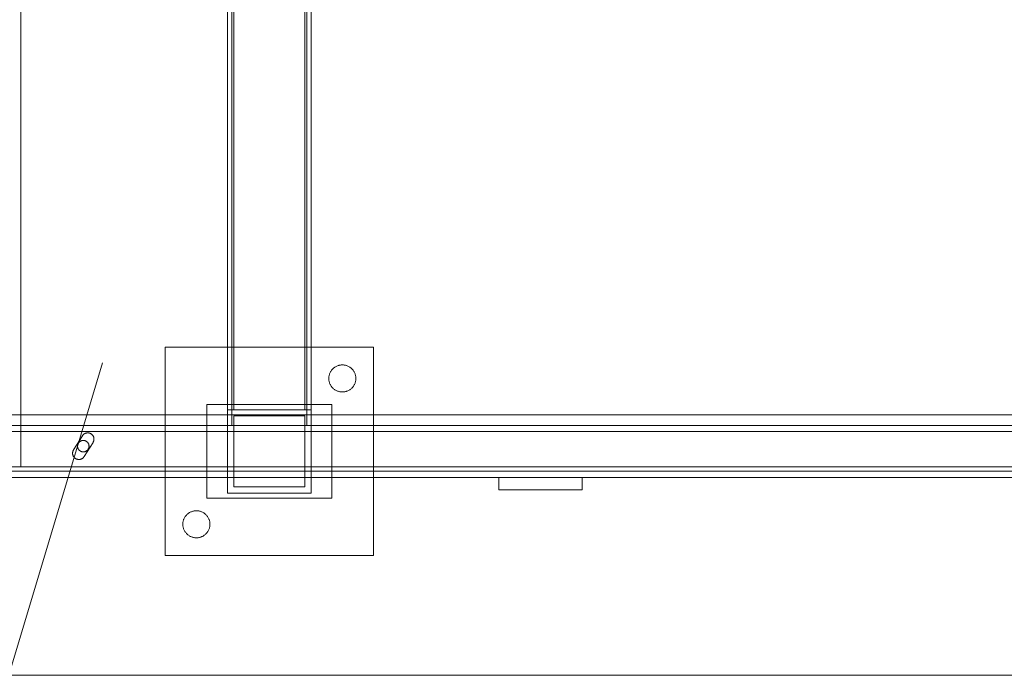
# Model space of a CAD drawing. Header units: millimetres. Extents: x -1970 to 61924, y -58230 to 6847.
# Tile 609 of 656: x 26100 to 26573, y -18305 to -17990. Entities that reach past the tile are written whole.
import ezdxf

# ---------------------------------------------------------------- set-up
doc = ezdxf.new("R2010")
doc.units = ezdxf.units.MM
doc.layers.add('COTAS_P', color=1, linetype='Continuous', lineweight=0)
doc.layers.add('superior_C05', color=7, linetype='Continuous', lineweight=0)
doc.dimstyles.new('R19_100', dxfattribs={"dimtxt": 250, "dimasz": 150, "dimexe": 150, "dimexo": 80, "dimgap": 100, "dimtad": 1, "dimtih": 1, "dimtoh": 1, "dimdsep": 46, "dimcen": 0.09, "dimadec": 0, "dimazin": 0, "dimtfac": 1, "dimtdec": 4, "dimtofl": 0, "dimtmove": 0, "dimatfit": 3, "dimfxl": 1, "dimtolj": 1, "dimtzin": 0, "dimarcsym": 0})

# ---------------------------------------------------------------- blocks, each defined once
blk = doc.blocks.new('DIM_R26_42')
at = {"layer": 'COTAS_P'}
for p, q in [((26095.07, -17655), (26050.07, -17805)), ((26795.07, -17655), (26095.07, -17655)), ((26095.07, -18305), (26095.07, -17655)), ((26095.07, -17655), (26140.07, -17805)), ((26095.07, -18305), (26050.07, -18155)), ((26095.07, -18305), (26140.07, -18155)), ((26795.07, -18305), (26095.07, -18305))]:
    blk.add_line(p, q, dxfattribs=at)
blk.add_text('650 P', height=250, rotation=90, dxfattribs=at).set_placement((25995.07, -17980))

msp = doc.modelspace()

# ---------------------------------------------------------------- linework, layer by layer
at = {"layer": 'superior_C05'}
for p, q in [((26100.817, -18205), (26100.817, -17755)), ((26200.067, -18185), (26200.067, -17775)), ((26202.067, -18185), (26202.067, -17775)), ((26238.067, -18185), (26238.067, -17775)), ((26240.067, -18185), (26240.067, -17775)), ((26200.067, -18177.5), (26200.067, -17782.5)), ((26203.067, -18177.5), (26203.067, -17782.5)), ((26237.067, -18177.5), (26237.067, -17782.5)), ((26240.067, -18177.5), (26240.067, -17782.5)), ((26170.067, -18247.5), (26170.067, -18147.5)), ((26170.067, -18147.5), (26270.067, -18147.5)), ((26270.067, -18247.5), (26270.067, -18147.5)), ((26250.529, -18157.847), (26250.303, -18158.079)), ((26250.767, -18157.626), (26250.529, -18157.847)), ((26251.015, -18157.418), (26250.767, -18157.626)), ((26251.273, -18157.222), (26251.015, -18157.418)), ((26251.541, -18157.04), (26251.273, -18157.222)), ((26251.817, -18156.871), (26251.541, -18157.04)), ((26252.102, -18156.716), (26251.817, -18156.871)), ((26252.394, -18156.575), (26252.102, -18156.716)), ((26252.693, -18156.449), (26252.394, -18156.575)), ((26252.997, -18156.338), (26252.693, -18156.449)), ((26253.307, -18156.243), (26252.997, -18156.338)), ((26253.621, -18156.163), (26253.307, -18156.243)), ((26253.939, -18156.099), (26253.621, -18156.163)), ((26254.259, -18156.05), (26253.939, -18156.099)), ((26254.582, -18156.018), (26254.259, -18156.05)), ((26254.905, -18156.002), (26254.582, -18156.018)), ((26255.23, -18156.002), (26254.905, -18156.002)), ((26255.553, -18156.018), (26255.23, -18156.002)), ((26255.876, -18156.05), (26255.553, -18156.018)), ((26256.196, -18156.099), (26255.876, -18156.05)), ((26256.514, -18156.163), (26256.196, -18156.099)), ((26256.828, -18156.243), (26256.514, -18156.163)), ((26257.138, -18156.338), (26256.828, -18156.243)), ((26257.442, -18156.449), (26257.138, -18156.338)), ((26257.741, -18156.575), (26257.442, -18156.449)), ((26258.033, -18156.716), (26257.741, -18156.575)), ((26258.317, -18156.871), (26258.033, -18156.716)), ((26258.594, -18157.04), (26258.317, -18156.871)), ((26258.862, -18157.222), (26258.594, -18157.04)), ((26259.12, -18157.418), (26258.862, -18157.222)), ((26259.368, -18157.626), (26259.12, -18157.418)), ((26259.606, -18157.847), (26259.368, -18157.626)), ((26259.832, -18158.079), (26259.606, -18157.847)), ((26248.576, -18162.176), (26248.567, -18162.5)), ((26248.567, -18162.5), (26248.576, -18162.824)), ((26248.6, -18161.853), (26248.576, -18162.176)), ((26248.64, -18161.531), (26248.6, -18161.853)), ((26248.696, -18161.212), (26248.64, -18161.531)), ((26248.768, -18160.896), (26248.696, -18161.212)), ((26248.856, -18160.584), (26248.768, -18160.896)), ((26248.959, -18160.277), (26248.856, -18160.584)), ((26249.078, -18159.975), (26248.959, -18160.277)), ((26249.211, -18159.68), (26249.078, -18159.975)), ((26249.359, -18159.391), (26249.211, -18159.68)), ((26249.521, -18159.111), (26249.359, -18159.391)), ((26249.697, -18158.838), (26249.521, -18159.111)), ((26249.886, -18158.575), (26249.697, -18158.838)), ((26250.088, -18158.322), (26249.886, -18158.575)), ((26250.303, -18158.079), (26250.088, -18158.322)), ((26260.047, -18158.322), (26259.832, -18158.079)), ((26260.249, -18158.575), (26260.047, -18158.322)), ((26260.438, -18158.838), (26260.249, -18158.575)), ((26260.614, -18159.111), (26260.438, -18158.838)), ((26260.776, -18159.391), (26260.614, -18159.111)), ((26260.924, -18159.68), (26260.776, -18159.391)), ((26261.057, -18159.975), (26260.924, -18159.68)), ((26261.175, -18160.277), (26261.057, -18159.975)), ((26261.279, -18160.584), (26261.175, -18160.277)), ((26261.366, -18160.896), (26261.279, -18160.584)), ((26261.439, -18161.212), (26261.366, -18160.896)), ((26261.495, -18161.531), (26261.439, -18161.212)), ((26261.535, -18161.853), (26261.495, -18161.531)), ((26261.559, -18162.176), (26261.535, -18161.853)), ((26261.567, -18162.5), (26261.559, -18162.176)), ((26261.567, -18162.5), (26261.559, -18162.824)), ((26248.576, -18162.824), (26248.6, -18163.147)), ((26248.6, -18163.147), (26248.64, -18163.469)), ((26248.64, -18163.469), (26248.696, -18163.788)), ((26248.696, -18163.788), (26248.768, -18164.104)), ((26248.768, -18164.104), (26248.856, -18164.416)), ((26248.856, -18164.416), (26248.959, -18164.723)), ((26248.959, -18164.723), (26249.078, -18165.025)), ((26249.078, -18165.025), (26249.211, -18165.32)), ((26249.211, -18165.32), (26249.359, -18165.609)), ((26249.359, -18165.609), (26249.521, -18165.889)), ((26249.521, -18165.889), (26249.697, -18166.162)), ((26249.697, -18166.162), (26249.886, -18166.425)), ((26249.886, -18166.425), (26250.088, -18166.678)), ((26250.088, -18166.678), (26250.303, -18166.921)), ((26250.303, -18166.921), (26250.529, -18167.153)), ((26250.529, -18167.153), (26250.767, -18167.374)), ((26250.767, -18167.374), (26251.015, -18167.582)), ((26259.12, -18167.582), (26259.368, -18167.374)), ((26259.368, -18167.374), (26259.606, -18167.153)), ((26259.606, -18167.153), (26259.832, -18166.921)), ((26259.832, -18166.921), (26260.047, -18166.678)), ((26260.047, -18166.678), (26260.249, -18166.425)), ((26260.249, -18166.425), (26260.438, -18166.162)), ((26260.438, -18166.162), (26260.614, -18165.889)), ((26260.614, -18165.889), (26260.776, -18165.609)), ((26260.776, -18165.609), (26260.924, -18165.32)), ((26260.924, -18165.32), (26261.057, -18165.025)), ((26261.057, -18165.025), (26261.175, -18164.723)), ((26261.175, -18164.723), (26261.279, -18164.416)), ((26261.279, -18164.416), (26261.366, -18164.104)), ((26261.366, -18164.104), (26261.439, -18163.788)), ((26261.439, -18163.788), (26261.495, -18163.469)), ((26261.495, -18163.469), (26261.535, -18163.147)), ((26261.535, -18163.147), (26261.559, -18162.824)), ((26251.015, -18167.582), (26251.273, -18167.778)), ((26251.273, -18167.778), (26251.541, -18167.96)), ((26251.541, -18167.96), (26251.817, -18168.129)), ((26251.817, -18168.129), (26252.102, -18168.284)), ((26252.102, -18168.284), (26252.394, -18168.425)), ((26252.394, -18168.425), (26252.693, -18168.551)), ((26252.693, -18168.551), (26252.997, -18168.662)), ((26252.997, -18168.662), (26253.307, -18168.757)), ((26253.307, -18168.757), (26253.621, -18168.837)), ((26253.621, -18168.837), (26253.939, -18168.901)), ((26253.939, -18168.901), (26254.259, -18168.95)), ((26254.259, -18168.95), (26254.582, -18168.982)), ((26254.582, -18168.982), (26254.905, -18168.998)), ((26254.905, -18168.998), (26255.23, -18168.998)), ((26255.23, -18168.998), (26255.553, -18168.982)), ((26255.553, -18168.982), (26255.876, -18168.95)), ((26255.876, -18168.95), (26256.196, -18168.901)), ((26256.196, -18168.901), (26256.514, -18168.837)), ((26256.514, -18168.837), (26256.828, -18168.757)), ((26256.828, -18168.757), (26257.138, -18168.662)), ((26257.138, -18168.662), (26257.442, -18168.551)), ((26257.442, -18168.551), (26257.741, -18168.425)), ((26257.741, -18168.425), (26258.033, -18168.284)), ((26258.033, -18168.284), (26258.317, -18168.129)), ((26258.317, -18168.129), (26258.594, -18167.96)), ((26258.594, -18167.96), (26258.862, -18167.778)), ((26258.862, -18167.778), (26259.12, -18167.582)), ((26190.067, -18220), (26190.067, -18175)), ((26190.067, -18175), (26250.067, -18175)), ((26250.067, -18220), (26250.067, -18175)), ((24250.067, -18180), (26750.067, -18180)), ((26200.067, -18217.5), (26200.067, -18177.5)), ((26200.067, -18177.5), (26240.067, -18177.5)), ((26203.067, -18177.5), (26237.067, -18177.5)), ((26203.067, -18214.5), (26203.067, -18180.5)), ((26203.067, -18180.5), (26237.067, -18180.5)), ((26237.067, -18214.5), (26237.067, -18180.5)), ((26240.067, -18217.5), (26240.067, -18177.5)), ((26330.123, -18180), (26330.074, -18180)), ((26330.223, -18180), (26330.123, -18180)), ((26330.371, -18180), (26330.223, -18180)), ((26330.569, -18180), (26330.371, -18180)), ((26330.815, -18180), (26330.569, -18180)), ((26331.109, -18180), (26330.815, -18180)), ((26331.45, -18180), (26331.109, -18180)), ((26331.837, -18180), (26331.45, -18180)), ((26332.27, -18180), (26331.837, -18180)), ((26332.747, -18180), (26332.27, -18180)), ((26333.267, -18180), (26332.747, -18180)), ((26333.829, -18180), (26333.267, -18180)), ((26334.431, -18180), (26333.829, -18180)), ((26335.072, -18180), (26334.431, -18180)), ((26335.75, -18180), (26335.072, -18180)), ((26336.464, -18180), (26335.75, -18180)), ((26337.212, -18180), (26336.464, -18180)), ((26337.991, -18180), (26337.212, -18180)), ((26338.801, -18180), (26337.991, -18180)), ((26339.639, -18180), (26338.801, -18180)), ((26340.502, -18180), (26339.639, -18180)), ((26341.39, -18180), (26340.502, -18180)), ((26342.299, -18180), (26341.39, -18180)), ((26343.227, -18180), (26342.299, -18180)), ((26344.172, -18180), (26343.227, -18180)), ((26345.132, -18180), (26344.172, -18180)), ((26346.105, -18180), (26345.132, -18180)), ((26347.087, -18180), (26346.105, -18180)), ((26348.076, -18180), (26347.087, -18180)), ((26349.071, -18180), (26348.076, -18180)), ((26350.067, -18180), (26349.071, -18180)), ((26350.067, -18180), (26351.064, -18180)), ((26351.064, -18180), (26352.059, -18180)), ((26352.059, -18180), (26353.048, -18180)), ((26353.048, -18180), (26354.03, -18180)), ((26354.03, -18180), (26355.003, -18180)), ((26355.003, -18180), (26355.963, -18180)), ((26355.963, -18180), (26356.908, -18180)), ((26356.908, -18180), (26357.836, -18180)), ((26357.836, -18180), (26358.745, -18180)), ((26358.745, -18180), (26359.633, -18180)), ((26359.633, -18180), (26360.496, -18180)), ((26360.496, -18180), (26361.334, -18180)), ((26361.334, -18180), (26362.144, -18180)), ((26362.144, -18180), (26362.923, -18180)), ((26362.923, -18180), (26363.671, -18180)), ((26363.671, -18180), (26364.385, -18180)), ((26364.385, -18180), (26365.063, -18180)), ((26365.063, -18180), (26365.704, -18180)), ((26365.704, -18180), (26366.306, -18180)), ((26366.306, -18180), (26366.868, -18180)), ((26366.868, -18180), (26367.388, -18180)), ((26367.388, -18180), (26367.865, -18180)), ((26367.865, -18180), (26368.298, -18180)), ((26368.298, -18180), (26368.685, -18180)), ((26368.685, -18180), (26369.026, -18180)), ((26369.026, -18180), (26369.32, -18180)), ((26369.32, -18180), (26369.566, -18180)), ((26369.566, -18180), (26369.764, -18180)), ((26369.764, -18180), (26369.912, -18180)), ((26369.912, -18180), (26370.012, -18180)), ((26370.012, -18180), (26370.061, -18180)), ((24310.067, -18185), (26690.067, -18185)), ((26200.067, -18185), (26240.067, -18185)), ((26202.067, -18185), (26238.067, -18185)), ((24310.067, -18188), (26690.067, -18188)), ((26126.151, -18196.795), (26130.401, -18190.017)), ((26130.401, -18190.017), (26130.483, -18189.893)), ((26130.571, -18189.773), (26130.483, -18189.893)), ((26130.665, -18189.658), (26130.571, -18189.773)), ((26130.765, -18189.547), (26130.665, -18189.658)), ((26130.87, -18189.442), (26130.765, -18189.547)), ((26130.98, -18189.342), (26130.87, -18189.442)), ((26131.095, -18189.247), (26130.98, -18189.342)), ((26131.215, -18189.158), (26131.095, -18189.247)), ((26131.339, -18189.076), (26131.215, -18189.158)), ((26131.467, -18188.999), (26131.339, -18189.076)), ((26131.598, -18188.929), (26131.467, -18188.999)), ((26131.733, -18188.866), (26131.598, -18188.929)), ((26131.871, -18188.809), (26131.733, -18188.866)), ((26132.011, -18188.759), (26131.871, -18188.809)), ((26132.154, -18188.717), (26132.011, -18188.759)), ((26132.298, -18188.681), (26132.154, -18188.717)), ((26132.444, -18188.653), (26132.298, -18188.681)), ((26132.592, -18188.632), (26132.444, -18188.653)), ((26132.74, -18188.618), (26132.592, -18188.632)), ((26132.889, -18188.612), (26132.74, -18188.618)), ((26133.038, -18188.613), (26132.889, -18188.612)), ((26133.187, -18188.621), (26133.038, -18188.613)), ((26133.335, -18188.637), (26133.187, -18188.621)), ((26133.482, -18188.66), (26133.335, -18188.637)), ((26133.628, -18188.69), (26133.482, -18188.66)), ((26133.772, -18188.728), (26133.628, -18188.69)), ((26133.914, -18188.773), (26133.772, -18188.728)), ((26134.053, -18188.824), (26133.914, -18188.773)), ((26134.19, -18188.883), (26134.053, -18188.824)), ((26134.324, -18188.948), (26134.19, -18188.883)), ((26134.455, -18189.02), (26134.324, -18188.948)), ((26134.581, -18189.098), (26134.455, -18189.02)), ((26134.704, -18189.183), (26134.581, -18189.098)), ((26134.822, -18189.273), (26134.704, -18189.183)), ((26134.936, -18189.369), (26134.822, -18189.273)), ((26135.045, -18189.471), (26134.936, -18189.369)), ((26135.148, -18189.578), (26135.045, -18189.471)), ((26135.247, -18189.69), (26135.148, -18189.578)), ((26135.339, -18189.807), (26135.247, -18189.69)), ((26135.426, -18189.928), (26135.339, -18189.807)), ((26135.506, -18190.053), (26135.426, -18189.928)), ((26135.58, -18190.182), (26135.506, -18190.053)), ((26135.648, -18190.315), (26135.58, -18190.182)), ((26135.709, -18190.451), (26135.648, -18190.315)), ((26135.763, -18190.589), (26135.709, -18190.451)), ((26135.81, -18190.731), (26135.763, -18190.589)), ((26135.85, -18190.874), (26135.81, -18190.731)), ((26135.883, -18191.019), (26135.85, -18190.874)), ((26135.909, -18191.166), (26135.883, -18191.019)), ((26128.071, -18194.863), (26128.067, -18195)), ((26128.067, -18195), (26128.071, -18195.137)), ((26128.081, -18194.726), (26128.071, -18194.863)), ((26128.071, -18195.137), (26128.081, -18195.274)), ((26128.098, -18194.59), (26128.081, -18194.726)), ((26128.081, -18195.274), (26128.098, -18195.41)), ((26128.122, -18194.455), (26128.098, -18194.59)), ((26128.098, -18195.41), (26128.122, -18195.545)), ((26128.153, -18194.321), (26128.122, -18194.455)), ((26128.122, -18195.545), (26128.153, -18195.679)), ((26128.19, -18194.189), (26128.153, -18194.321)), ((26128.153, -18195.679), (26128.19, -18195.811)), ((26128.233, -18194.059), (26128.19, -18194.189)), ((26128.283, -18193.932), (26128.233, -18194.059)), ((26128.34, -18193.807), (26128.283, -18193.932)), ((26128.402, -18193.685), (26128.34, -18193.807)), ((26128.471, -18193.566), (26128.402, -18193.685)), ((26128.545, -18193.451), (26128.471, -18193.566)), ((26128.625, -18193.34), (26128.545, -18193.451)), ((26128.711, -18193.232), (26128.625, -18193.34)), ((26128.802, -18193.13), (26128.711, -18193.232)), ((26128.897, -18193.031), (26128.802, -18193.13)), ((26128.998, -18192.938), (26128.897, -18193.031)), ((26129.103, -18192.85), (26128.998, -18192.938)), ((26129.212, -18192.767), (26129.103, -18192.85)), ((26129.325, -18192.69), (26129.212, -18192.767)), ((26129.442, -18192.618), (26129.325, -18192.69)), ((26129.563, -18192.553), (26129.442, -18192.618)), ((26129.686, -18192.493), (26129.563, -18192.553)), ((26129.813, -18192.44), (26129.686, -18192.493)), ((26129.942, -18192.393), (26129.813, -18192.44)), ((26130.073, -18192.353), (26129.942, -18192.393)), ((26130.206, -18192.319), (26130.073, -18192.353)), ((26130.34, -18192.292), (26130.206, -18192.319)), ((26130.476, -18192.271), (26130.34, -18192.292)), ((26130.612, -18192.258), (26130.476, -18192.271)), ((26130.749, -18192.251), (26130.612, -18192.258)), ((26130.886, -18192.251), (26130.749, -18192.251)), ((26131.023, -18192.258), (26130.886, -18192.251)), ((26131.159, -18192.271), (26131.023, -18192.258)), ((26131.295, -18192.292), (26131.159, -18192.271)), ((26131.234, -18199.983), (26135.484, -18193.205)), ((26131.429, -18192.319), (26131.295, -18192.292)), ((26131.562, -18192.353), (26131.429, -18192.319)), ((26131.693, -18192.393), (26131.562, -18192.353)), ((26131.822, -18192.44), (26131.693, -18192.393)), ((26131.949, -18192.493), (26131.822, -18192.44)), ((26132.072, -18192.553), (26131.949, -18192.493)), ((26132.192, -18192.618), (26132.072, -18192.553)), ((26132.309, -18192.69), (26132.192, -18192.618)), ((26132.423, -18192.767), (26132.309, -18192.69)), ((26132.532, -18192.85), (26132.423, -18192.767)), ((26132.637, -18192.938), (26132.532, -18192.85)), ((26132.738, -18193.031), (26132.637, -18192.938)), ((26132.833, -18193.13), (26132.738, -18193.031)), ((26132.924, -18193.232), (26132.833, -18193.13)), ((26133.01, -18193.34), (26132.924, -18193.232)), ((26133.09, -18193.451), (26133.01, -18193.34)), ((26133.164, -18193.566), (26133.09, -18193.451)), ((26133.233, -18193.685), (26133.164, -18193.566)), ((26133.295, -18193.807), (26133.233, -18193.685)), ((26133.352, -18193.932), (26133.295, -18193.807)), ((26133.402, -18194.059), (26133.352, -18193.932)), ((26133.445, -18194.189), (26133.402, -18194.059)), ((26133.482, -18194.321), (26133.445, -18194.189)), ((26133.445, -18195.811), (26133.482, -18195.679)), ((26133.513, -18194.455), (26133.482, -18194.321)), ((26133.482, -18195.679), (26133.513, -18195.545)), ((26133.537, -18194.59), (26133.513, -18194.455)), ((26133.513, -18195.545), (26133.537, -18195.41)), ((26133.554, -18194.726), (26133.537, -18194.59)), ((26133.537, -18195.41), (26133.554, -18195.274)), ((26133.564, -18194.863), (26133.554, -18194.726)), ((26133.554, -18195.274), (26133.564, -18195.137)), ((26133.567, -18195), (26133.564, -18194.863)), ((26133.567, -18195), (26133.564, -18195.137)), ((26135.484, -18193.205), (26135.556, -18193.085)), ((26135.556, -18193.085), (26135.622, -18192.961)), ((26135.622, -18192.961), (26135.682, -18192.835)), ((26135.682, -18192.835), (26135.736, -18192.705)), ((26135.736, -18192.705), (26135.784, -18192.574)), ((26135.784, -18192.574), (26135.826, -18192.44)), ((26135.826, -18192.44), (26135.861, -18192.305)), ((26135.861, -18192.305), (26135.89, -18192.168)), ((26135.89, -18192.168), (26135.913, -18192.03)), ((26135.928, -18191.314), (26135.909, -18191.166)), ((26135.913, -18192.03), (26135.929, -18191.891)), ((26135.939, -18191.462), (26135.928, -18191.314)), ((26135.929, -18191.891), (26135.939, -18191.751)), ((26135.942, -18191.611), (26135.939, -18191.462)), ((26135.942, -18191.611), (26135.939, -18191.751)), ((26125.698, -18198.205), (26125.693, -18198.354)), ((26125.693, -18198.354), (26125.695, -18198.504)), ((26125.695, -18198.504), (26125.704, -18198.653)), ((26125.711, -18198.056), (26125.698, -18198.205)), ((26125.704, -18198.653), (26125.721, -18198.802)), ((26125.731, -18197.908), (26125.711, -18198.056)), ((26125.721, -18198.802), (26125.745, -18198.949)), ((26125.759, -18197.761), (26125.731, -18197.908)), ((26125.745, -18198.949), (26125.777, -18199.096)), ((26125.794, -18197.615), (26125.759, -18197.761)), ((26125.777, -18199.096), (26125.816, -18199.24)), ((26125.836, -18197.472), (26125.794, -18197.615)), ((26125.816, -18199.24), (26125.862, -18199.382)), ((26125.885, -18197.33), (26125.836, -18197.472)), ((26125.862, -18199.382), (26125.915, -18199.522)), ((26125.942, -18197.192), (26125.885, -18197.33)), ((26125.915, -18199.522), (26125.975, -18199.659)), ((26126.005, -18197.056), (26125.942, -18197.192)), ((26125.975, -18199.659), (26126.042, -18199.793)), ((26126.075, -18196.924), (26126.005, -18197.056)), ((26126.042, -18199.793), (26126.115, -18199.924)), ((26126.151, -18196.795), (26126.075, -18196.924)), ((26126.115, -18199.924), (26126.195, -18200.05)), ((26126.195, -18200.05), (26126.28, -18200.173)), ((26126.28, -18200.173), (26126.372, -18200.291)), ((26126.372, -18200.291), (26126.47, -18200.404)), ((26126.47, -18200.404), (26126.573, -18200.512)), ((26126.573, -18200.512), (26126.682, -18200.615)), ((26128.19, -18195.811), (26128.233, -18195.941)), ((26128.233, -18195.941), (26128.283, -18196.068)), ((26128.283, -18196.068), (26128.34, -18196.193)), ((26128.34, -18196.193), (26128.402, -18196.315)), ((26128.402, -18196.315), (26128.471, -18196.434)), ((26128.471, -18196.434), (26128.545, -18196.549)), ((26128.545, -18196.549), (26128.625, -18196.66)), ((26128.625, -18196.66), (26128.711, -18196.768)), ((26128.711, -18196.768), (26128.802, -18196.87)), ((26128.802, -18196.87), (26128.897, -18196.969)), ((26128.897, -18196.969), (26128.998, -18197.062)), ((26128.998, -18197.062), (26129.103, -18197.15)), ((26129.103, -18197.15), (26129.212, -18197.233)), ((26129.212, -18197.233), (26129.325, -18197.31)), ((26129.325, -18197.31), (26129.442, -18197.382)), ((26129.442, -18197.382), (26129.563, -18197.447)), ((26129.563, -18197.447), (26129.686, -18197.507)), ((26129.686, -18197.507), (26129.813, -18197.56)), ((26129.813, -18197.56), (26129.942, -18197.607)), ((26129.942, -18197.607), (26130.073, -18197.647)), ((26130.073, -18197.647), (26130.206, -18197.681)), ((26130.206, -18197.681), (26130.34, -18197.708)), ((26130.34, -18197.708), (26130.476, -18197.729)), ((26130.476, -18197.729), (26130.612, -18197.742)), ((26130.612, -18197.742), (26130.749, -18197.749)), ((26130.749, -18197.749), (26130.886, -18197.749)), ((26130.762, -18200.56), (26130.868, -18200.455)), ((26130.868, -18200.455), (26130.968, -18200.344)), ((26130.886, -18197.749), (26131.023, -18197.742)), ((26130.968, -18200.344), (26131.063, -18200.228)), ((26131.023, -18197.742), (26131.159, -18197.729)), ((26131.063, -18200.228), (26131.152, -18200.107)), ((26131.152, -18200.107), (26131.234, -18199.983)), ((26131.159, -18197.729), (26131.295, -18197.708)), ((26131.295, -18197.708), (26131.429, -18197.681)), ((26131.429, -18197.681), (26131.562, -18197.647)), ((26131.562, -18197.647), (26131.693, -18197.607)), ((26131.693, -18197.607), (26131.822, -18197.56)), ((26131.822, -18197.56), (26131.949, -18197.507)), ((26131.949, -18197.507), (26132.072, -18197.447)), ((26132.072, -18197.447), (26132.192, -18197.382)), ((26132.192, -18197.382), (26132.309, -18197.31)), ((26132.309, -18197.31), (26132.423, -18197.233)), ((26132.423, -18197.233), (26132.532, -18197.15)), ((26132.532, -18197.15), (26132.637, -18197.062)), ((26132.637, -18197.062), (26132.738, -18196.969)), ((26132.738, -18196.969), (26132.833, -18196.87)), ((26132.833, -18196.87), (26132.924, -18196.768)), ((26132.924, -18196.768), (26133.01, -18196.66)), ((26133.01, -18196.66), (26133.09, -18196.549)), ((26133.09, -18196.549), (26133.164, -18196.434)), ((26133.164, -18196.434), (26133.233, -18196.315)), ((26133.233, -18196.315), (26133.295, -18196.193)), ((26133.295, -18196.193), (26133.352, -18196.068)), ((26133.352, -18196.068), (26133.402, -18195.941)), ((26133.402, -18195.941), (26133.445, -18195.811)), ((24300.067, -18205), (26700.067, -18205)), ((24310.067, -18205), (26690.067, -18205)), ((26100.817, -18205), (26700.067, -18205)), ((26126.682, -18200.615), (26126.795, -18200.713)), ((26126.795, -18200.713), (26126.913, -18200.804)), ((26126.913, -18200.804), (26127.036, -18200.89)), ((26127.036, -18200.89), (26127.163, -18200.969)), ((26127.163, -18200.969), (26127.293, -18201.043)), ((26127.293, -18201.043), (26127.427, -18201.109)), ((26127.427, -18201.109), (26127.564, -18201.169)), ((26127.564, -18201.169), (26127.704, -18201.221)), ((26127.704, -18201.221), (26127.847, -18201.267)), ((26127.847, -18201.267), (26127.991, -18201.306)), ((26127.991, -18201.306), (26128.138, -18201.337)), ((26128.138, -18201.337), (26128.285, -18201.361)), ((26128.285, -18201.361), (26128.434, -18201.378)), ((26128.434, -18201.378), (26128.583, -18201.387)), ((26128.583, -18201.387), (26128.733, -18201.389)), ((26128.733, -18201.389), (26128.882, -18201.383)), ((26128.882, -18201.383), (26129.031, -18201.37)), ((26129.031, -18201.37), (26129.179, -18201.349)), ((26129.179, -18201.349), (26129.326, -18201.321)), ((26129.326, -18201.321), (26129.472, -18201.286)), ((26129.472, -18201.286), (26129.615, -18201.243)), ((26129.615, -18201.243), (26129.756, -18201.194)), ((26129.756, -18201.194), (26129.895, -18201.137)), ((26129.895, -18201.137), (26130.03, -18201.074)), ((26130.03, -18201.074), (26130.162, -18201.004)), ((26130.162, -18201.004), (26130.291, -18200.928)), ((26130.291, -18200.928), (26130.416, -18200.845)), ((26130.416, -18200.845), (26130.536, -18200.756)), ((26130.536, -18200.756), (26130.652, -18200.661)), ((26130.652, -18200.661), (26130.762, -18200.56)), ((24310.067, -18207), (26690.067, -18207)), ((24310.067, -18210), (26690.067, -18210)), ((26237.067, -18214.5), (26203.067, -18214.5)), ((26330.067, -18216), (26330.067, -18210)), ((26330.067, -18210), (26370.067, -18210)), ((26342.09, -18210), (26342.07, -18210)), ((26342.13, -18210), (26342.09, -18210)), ((26342.189, -18210), (26342.13, -18210)), ((26342.268, -18210), (26342.189, -18210)), ((26342.366, -18210), (26342.268, -18210)), ((26342.484, -18210), (26342.366, -18210)), ((26342.62, -18210), (26342.484, -18210)), ((26342.775, -18210), (26342.62, -18210)), ((26342.949, -18210), (26342.775, -18210)), ((26343.139, -18210), (26342.949, -18210)), ((26343.347, -18210), (26343.139, -18210)), ((26343.572, -18210), (26343.347, -18210)), ((26343.813, -18210), (26343.572, -18210)), ((26344.069, -18210), (26343.813, -18210)), ((26344.341, -18210), (26344.069, -18210)), ((26344.626, -18210), (26344.341, -18210)), ((26344.925, -18210), (26344.626, -18210)), ((26345.237, -18210), (26344.925, -18210)), ((26345.561, -18210), (26345.237, -18210)), ((26345.896, -18210), (26345.561, -18210)), ((26345.58, -18210), (26345.569, -18210)), ((26345.602, -18210), (26345.58, -18210)), ((26345.636, -18210), (26345.602, -18210)), ((26345.68, -18210), (26345.636, -18210)), ((26345.736, -18210), (26345.68, -18210)), ((26345.802, -18210), (26345.736, -18210)), ((26345.879, -18210), (26345.802, -18210)), ((26345.966, -18210), (26345.879, -18210)), ((26346.241, -18210), (26345.896, -18210)), ((26346.063, -18210), (26345.966, -18210)), ((26346.17, -18210), (26346.063, -18210)), ((26346.287, -18210), (26346.17, -18210)), ((26346.596, -18210), (26346.241, -18210)), ((26346.414, -18210), (26346.287, -18210)), ((26346.549, -18210), (26346.414, -18210)), ((26346.693, -18210), (26346.549, -18210)), ((26346.96, -18210), (26346.596, -18210)), ((26346.846, -18210), (26346.693, -18210)), ((26347.007, -18210), (26346.846, -18210)), ((26347.331, -18210), (26346.96, -18210)), ((26347.175, -18210), (26347.007, -18210)), ((26347.35, -18210), (26347.175, -18210)), ((26347.709, -18210), (26347.331, -18210)), ((26347.533, -18210), (26347.35, -18210)), ((26347.721, -18210), (26347.533, -18210)), ((26348.093, -18210), (26347.709, -18210)), ((26347.915, -18210), (26347.721, -18210)), ((26348.115, -18210), (26347.915, -18210)), ((26348.482, -18210), (26348.093, -18210)), ((26348.32, -18210), (26348.115, -18210)), ((26348.528, -18210), (26348.32, -18210)), ((26348.875, -18210), (26348.482, -18210)), ((26348.741, -18210), (26348.528, -18210)), ((26348.957, -18210), (26348.741, -18210)), ((26349.271, -18210), (26348.875, -18210)), ((26349.176, -18210), (26348.957, -18210)), ((26349.397, -18210), (26349.176, -18210)), ((26349.669, -18210), (26349.271, -18210)), ((26349.619, -18210), (26349.397, -18210)), ((26349.843, -18210), (26349.619, -18210)), ((26350.067, -18210), (26349.669, -18210)), ((26350.067, -18210), (26349.843, -18210)), ((26350.292, -18210), (26350.067, -18210)), ((26350.067, -18210), (26350.466, -18210)), ((26350.516, -18210), (26350.292, -18210)), ((26350.466, -18210), (26350.864, -18210)), ((26350.738, -18210), (26350.516, -18210)), ((26350.959, -18210), (26350.738, -18210)), ((26350.864, -18210), (26351.26, -18210)), ((26351.178, -18210), (26350.959, -18210)), ((26351.394, -18210), (26351.178, -18210)), ((26351.26, -18210), (26351.653, -18210)), ((26351.607, -18210), (26351.394, -18210)), ((26351.815, -18210), (26351.607, -18210)), ((26351.653, -18210), (26352.042, -18210)), ((26352.02, -18210), (26351.815, -18210)), ((26352.22, -18210), (26352.02, -18210)), ((26352.042, -18210), (26352.426, -18210)), ((26352.414, -18210), (26352.22, -18210)), ((26352.602, -18210), (26352.414, -18210)), ((26352.426, -18210), (26352.804, -18210)), ((26352.785, -18210), (26352.602, -18210)), ((26352.96, -18210), (26352.785, -18210)), ((26352.804, -18210), (26353.175, -18210)), ((26353.128, -18210), (26352.96, -18210)), ((26353.289, -18210), (26353.128, -18210)), ((26353.175, -18210), (26353.539, -18210)), ((26353.442, -18210), (26353.289, -18210)), ((26353.586, -18210), (26353.442, -18210)), ((26353.539, -18210), (26353.894, -18210)), ((26353.721, -18210), (26353.586, -18210)), ((26353.848, -18210), (26353.721, -18210)), ((26353.965, -18210), (26353.848, -18210)), ((26353.894, -18210), (26354.239, -18210)), ((26354.072, -18210), (26353.965, -18210)), ((26354.169, -18210), (26354.072, -18210)), ((26354.256, -18210), (26354.169, -18210)), ((26354.239, -18210), (26354.574, -18210)), ((26354.333, -18210), (26354.256, -18210)), ((26354.399, -18210), (26354.333, -18210)), ((26354.455, -18210), (26354.399, -18210)), ((26354.499, -18210), (26354.455, -18210)), ((26354.533, -18210), (26354.499, -18210)), ((26354.555, -18210), (26354.533, -18210)), ((26354.566, -18210), (26354.555, -18210)), ((26354.574, -18210), (26354.898, -18210)), ((26354.898, -18210), (26355.21, -18210)), ((26355.21, -18210), (26355.509, -18210)), ((26355.509, -18210), (26355.794, -18210)), ((26355.794, -18210), (26356.066, -18210)), ((26356.066, -18210), (26356.322, -18210)), ((26356.322, -18210), (26356.563, -18210)), ((26356.563, -18210), (26356.788, -18210)), ((26356.788, -18210), (26356.996, -18210)), ((26356.996, -18210), (26357.186, -18210)), ((26357.186, -18210), (26357.36, -18210)), ((26357.36, -18210), (26357.514, -18210)), ((26357.514, -18210), (26357.651, -18210)), ((26357.651, -18210), (26357.768, -18210)), ((26357.768, -18210), (26357.867, -18210)), ((26357.867, -18210), (26357.946, -18210)), ((26357.946, -18210), (26358.005, -18210)), ((26358.005, -18210), (26358.045, -18210)), ((26358.045, -18210), (26358.065, -18210)), ((26370.067, -18216), (26370.067, -18210)), ((26200.067, -18217.5), (26240.067, -18217.5)), ((26330.067, -18216), (26370.067, -18216)), ((26345.58, -18216), (26345.569, -18216)), ((26345.602, -18216), (26345.58, -18216)), ((26345.636, -18216), (26345.602, -18216)), ((26345.68, -18216), (26345.636, -18216)), ((26345.736, -18216), (26345.68, -18216)), ((26345.802, -18216), (26345.736, -18216)), ((26345.879, -18216), (26345.802, -18216)), ((26345.966, -18216), (26345.879, -18216)), ((26346.063, -18216), (26345.966, -18216)), ((26346.17, -18216), (26346.063, -18216)), ((26346.287, -18216), (26346.17, -18216)), ((26346.414, -18216), (26346.287, -18216)), ((26346.549, -18216), (26346.414, -18216)), ((26346.693, -18216), (26346.549, -18216)), ((26346.846, -18216), (26346.693, -18216)), ((26347.007, -18216), (26346.846, -18216)), ((26347.175, -18216), (26347.007, -18216)), ((26347.35, -18216), (26347.175, -18216)), ((26347.533, -18216), (26347.35, -18216)), ((26347.721, -18216), (26347.533, -18216)), ((26347.915, -18216), (26347.721, -18216)), ((26348.115, -18216), (26347.915, -18216)), ((26348.32, -18216), (26348.115, -18216)), ((26348.528, -18216), (26348.32, -18216)), ((26348.741, -18216), (26348.528, -18216)), ((26348.957, -18216), (26348.741, -18216)), ((26349.176, -18216), (26348.957, -18216)), ((26349.397, -18216), (26349.176, -18216)), ((26349.619, -18216), (26349.397, -18216)), ((26349.843, -18216), (26349.619, -18216)), ((26350.067, -18216), (26349.843, -18216)), ((26350.292, -18216), (26350.067, -18216)), ((26350.516, -18216), (26350.292, -18216)), ((26350.738, -18216), (26350.516, -18216)), ((26350.959, -18216), (26350.738, -18216)), ((26351.178, -18216), (26350.959, -18216)), ((26351.394, -18216), (26351.178, -18216)), ((26351.607, -18216), (26351.394, -18216)), ((26351.815, -18216), (26351.607, -18216)), ((26352.02, -18216), (26351.815, -18216)), ((26352.22, -18216), (26352.02, -18216)), ((26352.414, -18216), (26352.22, -18216)), ((26352.602, -18216), (26352.414, -18216)), ((26352.785, -18216), (26352.602, -18216)), ((26352.96, -18216), (26352.785, -18216)), ((26353.128, -18216), (26352.96, -18216)), ((26353.289, -18216), (26353.128, -18216)), ((26353.442, -18216), (26353.289, -18216)), ((26353.586, -18216), (26353.442, -18216)), ((26353.721, -18216), (26353.586, -18216)), ((26353.848, -18216), (26353.721, -18216)), ((26353.965, -18216), (26353.848, -18216)), ((26354.072, -18216), (26353.965, -18216)), ((26354.169, -18216), (26354.072, -18216)), ((26354.256, -18216), (26354.169, -18216)), ((26354.333, -18216), (26354.256, -18216)), ((26354.399, -18216), (26354.333, -18216)), ((26354.455, -18216), (26354.399, -18216)), ((26354.499, -18216), (26354.455, -18216)), ((26354.533, -18216), (26354.499, -18216)), ((26354.555, -18216), (26354.533, -18216)), ((26354.566, -18216), (26354.555, -18216)), ((26190.067, -18220), (26250.067, -18220)), ((26179.697, -18228.838), (26179.521, -18229.111)), ((26179.886, -18228.575), (26179.697, -18228.838)), ((26180.088, -18228.322), (26179.886, -18228.575)), ((26180.303, -18228.079), (26180.088, -18228.322)), ((26180.529, -18227.847), (26180.303, -18228.079)), ((26180.767, -18227.626), (26180.529, -18227.847)), ((26181.015, -18227.418), (26180.767, -18227.626)), ((26181.273, -18227.222), (26181.015, -18227.418)), ((26181.541, -18227.04), (26181.273, -18227.222)), ((26181.817, -18226.871), (26181.541, -18227.04)), ((26182.102, -18226.716), (26181.817, -18226.871)), ((26182.394, -18226.575), (26182.102, -18226.716)), ((26182.693, -18226.449), (26182.394, -18226.575)), ((26182.997, -18226.338), (26182.693, -18226.449)), ((26183.307, -18226.243), (26182.997, -18226.338)), ((26183.621, -18226.163), (26183.307, -18226.243)), ((26183.939, -18226.099), (26183.621, -18226.163)), ((26184.259, -18226.05), (26183.939, -18226.099)), ((26184.582, -18226.018), (26184.259, -18226.05)), ((26184.905, -18226.002), (26184.582, -18226.018)), ((26185.23, -18226.002), (26184.905, -18226.002)), ((26185.553, -18226.018), (26185.23, -18226.002)), ((26185.876, -18226.05), (26185.553, -18226.018)), ((26186.196, -18226.099), (26185.876, -18226.05)), ((26186.514, -18226.163), (26186.196, -18226.099)), ((26186.828, -18226.243), (26186.514, -18226.163)), ((26187.138, -18226.338), (26186.828, -18226.243)), ((26187.442, -18226.449), (26187.138, -18226.338)), ((26187.741, -18226.575), (26187.442, -18226.449)), ((26188.033, -18226.716), (26187.741, -18226.575)), ((26188.317, -18226.871), (26188.033, -18226.716)), ((26188.594, -18227.04), (26188.317, -18226.871)), ((26188.862, -18227.222), (26188.594, -18227.04)), ((26189.12, -18227.418), (26188.862, -18227.222)), ((26189.368, -18227.626), (26189.12, -18227.418)), ((26189.606, -18227.847), (26189.368, -18227.626)), ((26189.832, -18228.079), (26189.606, -18227.847)), ((26190.047, -18228.322), (26189.832, -18228.079)), ((26190.249, -18228.575), (26190.047, -18228.322)), ((26190.438, -18228.838), (26190.249, -18228.575)), ((26190.614, -18229.111), (26190.438, -18228.838)), ((26178.576, -18232.176), (26178.567, -18232.5)), ((26178.567, -18232.5), (26178.576, -18232.824)), ((26178.6, -18231.853), (26178.576, -18232.176)), ((26178.576, -18232.824), (26178.6, -18233.147)), ((26178.64, -18231.531), (26178.6, -18231.853)), ((26178.6, -18233.147), (26178.64, -18233.469)), ((26178.696, -18231.212), (26178.64, -18231.531)), ((26178.64, -18233.469), (26178.696, -18233.788)), ((26178.768, -18230.896), (26178.696, -18231.212)), ((26178.856, -18230.584), (26178.768, -18230.896)), ((26178.959, -18230.277), (26178.856, -18230.584)), ((26179.078, -18229.975), (26178.959, -18230.277)), ((26179.211, -18229.68), (26179.078, -18229.975)), ((26179.359, -18229.391), (26179.211, -18229.68)), ((26179.521, -18229.111), (26179.359, -18229.391)), ((26190.776, -18229.391), (26190.614, -18229.111)), ((26190.924, -18229.68), (26190.776, -18229.391)), ((26191.057, -18229.975), (26190.924, -18229.68)), ((26191.175, -18230.277), (26191.057, -18229.975)), ((26191.279, -18230.584), (26191.175, -18230.277)), ((26191.366, -18230.896), (26191.279, -18230.584)), ((26191.439, -18231.212), (26191.366, -18230.896)), ((26191.495, -18231.531), (26191.439, -18231.212)), ((26191.439, -18233.788), (26191.495, -18233.469)), ((26191.535, -18231.853), (26191.495, -18231.531)), ((26191.495, -18233.469), (26191.535, -18233.147)), ((26191.559, -18232.176), (26191.535, -18231.853)), ((26191.535, -18233.147), (26191.559, -18232.824)), ((26191.567, -18232.5), (26191.559, -18232.176)), ((26191.567, -18232.5), (26191.559, -18232.824)), ((26178.696, -18233.788), (26178.768, -18234.104)), ((26178.768, -18234.104), (26178.856, -18234.416)), ((26178.856, -18234.416), (26178.959, -18234.723)), ((26178.959, -18234.723), (26179.078, -18235.025)), ((26179.078, -18235.025), (26179.211, -18235.32)), ((26179.211, -18235.32), (26179.359, -18235.609)), ((26179.359, -18235.609), (26179.521, -18235.889)), ((26179.521, -18235.889), (26179.697, -18236.162)), ((26179.697, -18236.162), (26179.886, -18236.425)), ((26179.886, -18236.425), (26180.088, -18236.678)), ((26180.088, -18236.678), (26180.303, -18236.921)), ((26180.303, -18236.921), (26180.529, -18237.153)), ((26180.529, -18237.153), (26180.767, -18237.374)), ((26180.767, -18237.374), (26181.015, -18237.582)), ((26181.015, -18237.582), (26181.273, -18237.778)), ((26181.273, -18237.778), (26181.541, -18237.96)), ((26181.541, -18237.96), (26181.817, -18238.129)), ((26181.817, -18238.129), (26182.102, -18238.284)), ((26182.102, -18238.284), (26182.394, -18238.425)), ((26187.741, -18238.425), (26188.033, -18238.284)), ((26188.033, -18238.284), (26188.317, -18238.129)), ((26188.317, -18238.129), (26188.594, -18237.96)), ((26188.594, -18237.96), (26188.862, -18237.778)), ((26188.862, -18237.778), (26189.12, -18237.582)), ((26189.12, -18237.582), (26189.368, -18237.374)), ((26189.368, -18237.374), (26189.606, -18237.153)), ((26189.606, -18237.153), (26189.832, -18236.921)), ((26189.832, -18236.921), (26190.047, -18236.678)), ((26190.047, -18236.678), (26190.249, -18236.425)), ((26190.249, -18236.425), (26190.438, -18236.162)), ((26190.438, -18236.162), (26190.614, -18235.889)), ((26190.614, -18235.889), (26190.776, -18235.609)), ((26190.776, -18235.609), (26190.924, -18235.32)), ((26190.924, -18235.32), (26191.057, -18235.025)), ((26191.057, -18235.025), (26191.175, -18234.723)), ((26191.175, -18234.723), (26191.279, -18234.416)), ((26191.279, -18234.416), (26191.366, -18234.104)), ((26191.366, -18234.104), (26191.439, -18233.788)), ((26182.394, -18238.425), (26182.693, -18238.551)), ((26182.693, -18238.551), (26182.997, -18238.662)), ((26182.997, -18238.662), (26183.307, -18238.757)), ((26183.307, -18238.757), (26183.621, -18238.837)), ((26183.621, -18238.837), (26183.939, -18238.901)), ((26183.939, -18238.901), (26184.259, -18238.95)), ((26184.259, -18238.95), (26184.582, -18238.982)), ((26184.582, -18238.982), (26184.905, -18238.998)), ((26184.905, -18238.998), (26185.23, -18238.998)), ((26185.23, -18238.998), (26185.553, -18238.982)), ((26185.553, -18238.982), (26185.876, -18238.95)), ((26185.876, -18238.95), (26186.196, -18238.901)), ((26186.196, -18238.901), (26186.514, -18238.837)), ((26186.514, -18238.837), (26186.828, -18238.757)), ((26186.828, -18238.757), (26187.138, -18238.662)), ((26187.138, -18238.662), (26187.442, -18238.551)), ((26187.442, -18238.551), (26187.741, -18238.425)), ((26170.067, -18247.5), (26270.067, -18247.5))]:
    msp.add_line(p, q, dxfattribs=at)

# ---------------------------------------------------------------- dimensions: what is measured, and where the dimension line sits
at = {"layer": 'COTAS_P'}
dim = msp.add_aligned_dim(p1=(26795.067, -18305), p2=(26795.067, -17655), distance=700, text='<> P', dimstyle='R19_100', dxfattribs=at)
dim.commit()
dim.dimension.update_dxf_attribs({"geometry": 'DIM_R26_42', "text_midpoint": (26095.067, -17980)})

doc.saveas('drawing.dxf')
